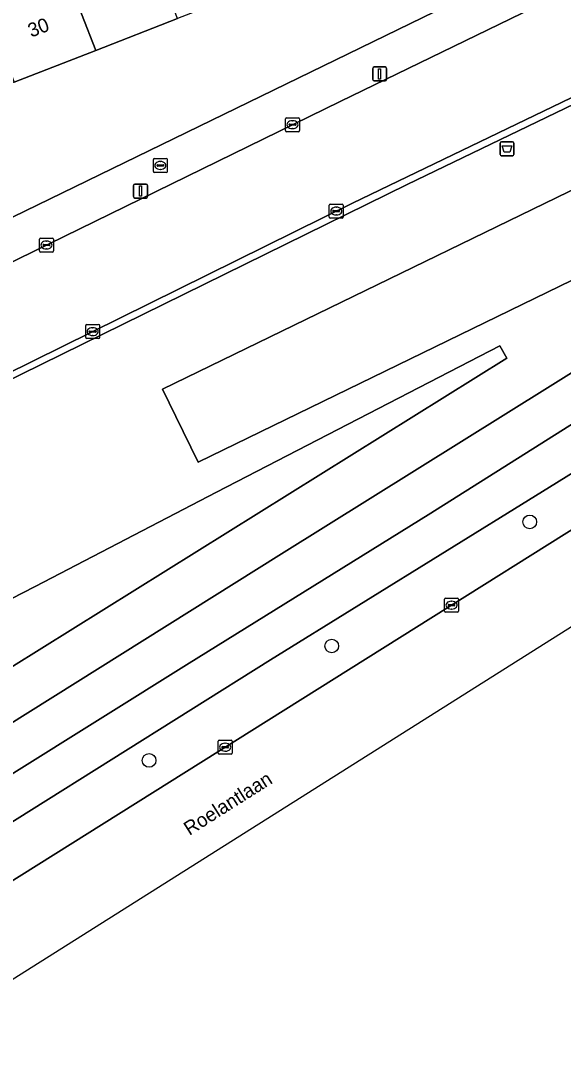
# Model space of a CAD drawing. Extents: x 159680 to 160786, y 387323 to 388340.
# Drawn here: x 160189.5 to 160228.3, y 387387.9 to 387463 of the extents above; entities that cross this region are included whole.
import ezdxf

# ---------------------------------------------------------------- set-up
doc = ezdxf.new("R2010")
doc.units = 0
for name, color, linetype in [('IMGEO_Afvalbak', 7, 'Continuous'), ('IMGEO_Berm_groen', 7, 'Continuous'), ('IMGEO_Boom', 7, 'Continuous'), ('IMGEO_Erf', 7, 'Continuous'), ('IMGEO_Fietspad_open', 7, 'Continuous'), ('IMGEO_Groenvoorziening', 7, 'Continuous'), ('IMGEO_Kolk', 7, 'Continuous'), ('IMGEO_Lichtmast', 7, 'Continuous'), ('IMGEO_Openbare_ruimte_label', 7, 'Continuous'), ('IMGEO_Pand', 7, 'Continuous'), ('IMGEO_Pand_nummerreeks', 7, 'Continuous'), ('IMGEO_Rijbaan_lokaal_gesloten', 7, 'Continuous'), ('IMGEO_Rijbaan_lokaal_open', 7, 'Continuous'), ('IMGEO_Rioolput', 7, 'Continuous'), ('IMGEO_Voetpad_open', 7, 'Continuous')]:
    doc.layers.add(name, color=color, linetype=linetype)

msp = doc.modelspace()

# ---------------------------------------------------------------- linework, layer by layer
at = {"layer": 'IMGEO_Afvalbak'}
for p, q in [((160223.75, 387453.429), (160223.75, 387454.229)), ((160223.75, 387454.229), (160223.75, 387453.429)), ((160223.85, 387454.329), (160224.64, 387454.329)), ((160224.64, 387454.329), (160223.85, 387454.329)), ((160224.74, 387454.229), (160224.74, 387453.429)), ((160224.74, 387453.429), (160224.74, 387454.229)), ((160224.64, 387453.329), (160223.85, 387453.329)), ((160223.85, 387453.329), (160224.64, 387453.329))]:
    msp.add_line(p, q, dxfattribs=at)
msp.add_lwpolyline([(160223.893, 387454.043), (160224.597, 387454.043), (160224.448, 387453.573), (160224.042, 387453.573), (160223.893, 387454.043)], dxfattribs=at)
for centre, start, end in [((160223.85, 387454.229), 90, 180), ((160223.85, 387454.229), 90, 180), ((160224.64, 387454.229), 0, 90), ((160224.64, 387454.229), 360, 90), ((160223.85, 387453.429), 180, 270), ((160223.85, 387453.429), 180, 270), ((160224.64, 387453.429), 270, 0), ((160224.64, 387453.429), 270, 0)]:
    msp.add_arc(centre, 0.1, start, end, dxfattribs=at)
at = {"layer": 'IMGEO_Berm_groen'}
for points in [[(160272.027, 387453.626), (160278.607, 387457.856), (160284.285, 387461.649), (160283.621, 387462.603), (160258.222, 387448.472), (160247.291, 387442.078), (160245.229, 387440.783), (160242.76, 387439.193), (160226.274, 387428.986), (160207.33, 387417.248), (160184.491, 387402.932), (160174.583, 387396.65), (160169.004, 387393.156), (160163.385, 387389.655)], [(160167.293, 387387.948), (160170.512, 387389.952), (160176.491, 387393.694), (160272.027, 387453.626)]]:
    msp.add_lwpolyline(points, dxfattribs=at)
at = {"layer": 'IMGEO_Boom'}
for centre in [(160225.877, 387427.117), (160211.704, 387418.232), (160198.63, 387410.037)]:
    msp.add_circle(centre, 0.489, dxfattribs=at)
at = {"layer": 'IMGEO_Erf'}
msp.add_lwpolyline([(160226.209, 387467.135), (160224.214, 387472.305), (160218.189, 387469.962), (160212.345, 387467.69), (160206.502, 387465.417), (160200.658, 387463.145), (160194.815, 387460.872), (160188.971, 387458.6), (160183.127, 387456.327), (160177.283, 387454.055), (160171.439, 387451.782), (160165.416, 387449.44), (160169.278, 387439.422)], close=True, dxfattribs=at)
at = {"layer": 'IMGEO_Fietspad_open'}
for points in [[(160282.017, 387465.159), (160277.159, 387462.365), (160271.867, 387459.381), (160264.291, 387455.191), (160257.213, 387451.206), (160245.641, 387444.527), (160232.498, 387436.379), (160218.594, 387427.633), (160201.505, 387416.998), (160188.751, 387409.025), (160174.71, 387400.186), (160172.972, 387399.218), (160161.569, 387392.079), (160161.282, 387391.902), (160159.013, 387390.625)], [(160163.385, 387389.655), (160169.004, 387393.156), (160174.583, 387396.65), (160184.491, 387402.932), (160207.33, 387417.248), (160226.274, 387428.986), (160242.76, 387439.193), (160245.229, 387440.783), (160247.291, 387442.078), (160258.222, 387448.472)]]:
    msp.add_lwpolyline(points, dxfattribs=at)
at = {"layer": 'IMGEO_Groenvoorziening'}
msp.add_lwpolyline([(160244.367, 387464.412), (160217.091, 387451.27), (160180.751, 387433.386), (160179.539, 387432.79), (160182.363, 387427.052), (160167.208, 387419.163), (160166.003, 387418.201), (160165.969, 387417.84), (160166.136, 387415.647), (160158.92, 387412.335), (160152.976, 387410.015), (160149.844, 387417.943), (160149.767, 387418.144), (160145.651, 387416.153), (160155.098, 387391.826), (160160.574, 387395.054), (160208.101, 387424.823), (160243.399, 387446.858), (160258.008, 387455.524), (160262.249, 387457.676), (160276.867, 387465.794)], dxfattribs=at)
for points in [[(160199.598, 387436.615), (160200.548, 387434.663), (160202.134, 387431.402), (160242.284, 387450.933), (160240.495, 387454.61), (160239.748, 387456.146)], [(160242.284, 387450.933), (160202.134, 387431.402), (160200.548, 387434.663), (160199.598, 387436.615), (160239.748, 387456.146), (160240.495, 387454.61)], [(160224.225, 387438.836), (160184.283, 387413.931), (160158.548, 387397.977), (160155.179, 387405), (160163.674, 387408.923), (160174.911, 387414.49), (160190.474, 387422.484), (160203.456, 387429.237), (160223.727, 387439.732)], [(160224.225, 387438.836), (160223.727, 387439.732), (160203.456, 387429.237), (160190.474, 387422.484), (160174.911, 387414.49), (160163.674, 387408.923), (160155.179, 387405), (160158.548, 387397.977), (160184.283, 387413.931)]]:
    msp.add_lwpolyline(points, close=True, dxfattribs=at)
at = {"layer": 'IMGEO_Kolk'}
for p, q in [((160208.39, 387455.125), (160208.39, 387455.977)), ((160208.465, 387456.051), (160209.317, 387456.051)), ((160208.878, 387455.831), (160208.903, 387455.831)), ((160209.391, 387455.977), (160209.391, 387455.125)), ((160209.317, 387455.051), (160208.465, 387455.051)), ((160208.649, 387455.545), (160208.649, 387455.557)), ((160209.087, 387455.508), (160208.689, 387455.508)), ((160208.692, 387455.594), (160209.09, 387455.594)), ((160208.901, 387455.271), (160208.876, 387455.271)), ((160209.133, 387455.557), (160209.133, 387455.545)), ((160211.526, 387448.942), (160211.526, 387449.794)), ((160211.601, 387449.868), (160212.453, 387449.868)), ((160212.527, 387449.794), (160212.527, 387448.942)), ((160211.785, 387449.362), (160211.785, 387449.374)), ((160212.223, 387449.325), (160211.825, 387449.325)), ((160211.828, 387449.411), (160212.226, 387449.411)), ((160212.037, 387449.088), (160212.012, 387449.088)), ((160212.014, 387449.648), (160212.039, 387449.648)), ((160212.269, 387449.374), (160212.269, 387449.362)), ((160212.453, 387448.868), (160211.601, 387448.868)), ((160190.86, 387447.436), (160191.712, 387447.436)), ((160190.785, 387446.51), (160190.785, 387447.362)), ((160191.044, 387446.93), (160191.044, 387446.942)), ((160191.482, 387446.893), (160191.084, 387446.893)), ((160191.087, 387446.979), (160191.485, 387446.979)), ((160191.273, 387447.216), (160191.298, 387447.216)), ((160191.528, 387446.942), (160191.528, 387446.93)), ((160191.786, 387447.362), (160191.786, 387446.51)), ((160191.712, 387446.436), (160190.86, 387446.436)), ((160191.296, 387446.656), (160191.271, 387446.656)), ((160194.092, 387440.313), (160194.092, 387441.165)), ((160194.167, 387441.239), (160195.019, 387441.239)), ((160194.351, 387440.733), (160194.351, 387440.745)), ((160194.789, 387440.696), (160194.391, 387440.696)), ((160194.394, 387440.782), (160194.792, 387440.782)), ((160194.58, 387441.019), (160194.605, 387441.019)), ((160194.835, 387440.745), (160194.835, 387440.733)), ((160195.093, 387441.165), (160195.093, 387440.313)), ((160195.019, 387440.239), (160194.167, 387440.239)), ((160194.603, 387440.459), (160194.578, 387440.459)), ((160219.778, 387420.733), (160219.778, 387421.585)), ((160219.853, 387421.659), (160220.705, 387421.659)), ((160220.037, 387421.153), (160220.037, 387421.165)), ((160220.08, 387421.202), (160220.478, 387421.202)), ((160220.266, 387421.439), (160220.291, 387421.439)), ((160220.521, 387421.165), (160220.521, 387421.153)), ((160220.779, 387421.585), (160220.779, 387420.733)), ((160220.705, 387420.659), (160219.853, 387420.659)), ((160220.475, 387421.116), (160220.077, 387421.116)), ((160220.289, 387420.879), (160220.264, 387420.879)), ((160203.573, 387410.559), (160203.573, 387411.411)), ((160203.648, 387411.485), (160204.5, 387411.485)), ((160204.574, 387411.411), (160204.574, 387410.559)), ((160203.832, 387410.979), (160203.832, 387410.991)), ((160204.27, 387410.942), (160203.872, 387410.942)), ((160203.875, 387411.028), (160204.273, 387411.028)), ((160204.084, 387410.705), (160204.059, 387410.705)), ((160204.061, 387411.265), (160204.086, 387411.265)), ((160204.316, 387410.991), (160204.316, 387410.979)), ((160204.5, 387410.485), (160203.648, 387410.485))]:
    msp.add_line(p, q, dxfattribs=at)
for points in [[(160208.39, 387455.125), (160208.39, 387455.977)], [(160208.465, 387456.051), (160209.317, 387456.051)], [(160209.391, 387455.977), (160209.391, 387455.125)], [(160209.317, 387455.051), (160208.465, 387455.051)], [(160211.526, 387448.942), (160211.526, 387449.794)], [(160211.601, 387449.868), (160212.453, 387449.868)], [(160212.527, 387449.794), (160212.527, 387448.942)], [(160212.453, 387448.868), (160211.601, 387448.868)], [(160190.86, 387447.436), (160191.712, 387447.436)], [(160190.785, 387446.51), (160190.785, 387447.362)], [(160191.786, 387447.362), (160191.786, 387446.51)], [(160191.712, 387446.436), (160190.86, 387446.436)], [(160194.092, 387440.313), (160194.092, 387441.165)], [(160194.167, 387441.239), (160195.019, 387441.239)], [(160195.093, 387441.165), (160195.093, 387440.313)], [(160195.019, 387440.239), (160194.167, 387440.239)], [(160219.778, 387420.733), (160219.778, 387421.585)], [(160219.853, 387421.659), (160220.705, 387421.659)], [(160220.779, 387421.585), (160220.779, 387420.733)], [(160220.705, 387420.659), (160219.853, 387420.659)], [(160203.573, 387410.559), (160203.573, 387411.411)], [(160203.648, 387411.485), (160204.5, 387411.485)], [(160204.574, 387411.411), (160204.574, 387410.559)], [(160204.5, 387410.485), (160203.648, 387410.485)]]:
    msp.add_lwpolyline(points, dxfattribs=at)
for centre, radius, start, end in [((160208.467, 387455.975), 0.0765, 91.55205, 178.44795), ((160208.467, 387455.975), 0.0765, 91.55205, 178.44795), ((160209.315, 387455.975), 0.0765, 1.55205, 88.44795), ((160209.315, 387455.975), 0.0765, 1.55205, 88.44795), ((160208.467, 387455.127), 0.0765, 181.55205, 268.44795), ((160208.467, 387455.127), 0.0765, 181.55205, 268.44795), ((160208.689, 387455.554), 0.0403, 85.87752, 175.75265), ((160208.686, 387455.544), 0.0366, 178.93798, 274.71019), ((160209.09, 387455.551), 0.043, 264.86636, 352.45326), ((160209.094, 387455.556), 0.0386, 1.73085, 96.63898), ((160209.315, 387455.127), 0.0765, 271.55205, 358.44795), ((160209.315, 387455.127), 0.0765, 271.55205, 358.44795), ((160211.603, 387449.792), 0.0765, 91.55205, 178.44795), ((160211.603, 387449.792), 0.0765, 91.55205, 178.44795), ((160212.451, 387449.792), 0.0765, 1.55205, 88.44795), ((160212.451, 387449.792), 0.0765, 1.55205, 88.44795), ((160211.603, 387448.944), 0.0765, 181.55205, 268.44795), ((160211.603, 387448.944), 0.0765, 181.55205, 268.44795), ((160211.825, 387449.371), 0.0403, 85.87752, 175.75265), ((160211.822, 387449.361), 0.0366, 178.93798, 274.71019), ((160212.226, 387449.368), 0.043, 264.86636, 352.45326), ((160212.23, 387449.373), 0.0386, 1.73085, 96.63898), ((160212.451, 387448.944), 0.0765, 271.55205, 358.44795), ((160212.451, 387448.944), 0.0765, 271.55205, 358.44795), ((160190.862, 387447.36), 0.0765, 91.55205, 178.44795), ((160190.862, 387447.36), 0.0765, 91.55205, 178.44795), ((160191.71, 387447.36), 0.0765, 1.55205, 88.44795), ((160191.71, 387447.36), 0.0765, 1.55205, 88.44795), ((160191.084, 387446.939), 0.0403, 85.87752, 175.75265), ((160191.081, 387446.929), 0.0366, 178.93798, 274.71019), ((160191.485, 387446.936), 0.043, 264.86636, 352.45326), ((160191.489, 387446.941), 0.0386, 1.73085, 96.63898), ((160190.862, 387446.512), 0.0765, 181.55205, 268.44795), ((160190.862, 387446.512), 0.0765, 181.55205, 268.44795), ((160191.71, 387446.512), 0.0765, 271.55205, 358.44795), ((160191.71, 387446.512), 0.0765, 271.55205, 358.44795), ((160194.169, 387441.163), 0.0765, 91.55205, 178.44795), ((160194.169, 387441.163), 0.0765, 91.55205, 178.44795), ((160194.391, 387440.742), 0.0403, 85.87752, 175.75265), ((160194.388, 387440.732), 0.0366, 178.93798, 274.71019), ((160194.792, 387440.739), 0.043, 264.86636, 352.45326), ((160194.796, 387440.744), 0.0386, 1.73085, 96.63898), ((160195.017, 387441.163), 0.0765, 1.55205, 88.44795), ((160195.017, 387441.163), 0.0765, 1.55205, 88.44795), ((160194.169, 387440.315), 0.0765, 181.55205, 268.44795), ((160194.169, 387440.315), 0.0765, 181.55205, 268.44795), ((160195.017, 387440.315), 0.0765, 271.55205, 358.44795), ((160195.017, 387440.315), 0.0765, 271.55205, 358.44795), ((160219.855, 387421.583), 0.0765, 91.55205, 178.44795), ((160219.855, 387421.583), 0.0765, 91.55205, 178.44795), ((160220.077, 387421.162), 0.0403, 85.87752, 175.75265), ((160220.074, 387421.152), 0.0366, 178.93798, 274.71019), ((160220.478, 387421.159), 0.043, 264.86636, 352.45326), ((160220.482, 387421.164), 0.0386, 1.73085, 96.63898), ((160220.703, 387421.583), 0.0765, 1.55205, 88.44795), ((160220.703, 387421.583), 0.0765, 1.55205, 88.44795), ((160219.855, 387420.735), 0.0765, 181.55205, 268.44795), ((160219.855, 387420.735), 0.0765, 181.55205, 268.44795), ((160220.703, 387420.735), 0.0765, 271.55205, 358.44795), ((160220.703, 387420.735), 0.0765, 271.55205, 358.44795), ((160203.65, 387411.409), 0.0765, 91.55205, 178.44795), ((160203.65, 387411.409), 0.0765, 91.55205, 178.44795), ((160204.498, 387411.409), 0.0765, 1.55205, 88.44795), ((160204.498, 387411.409), 0.0765, 1.55205, 88.44795), ((160203.872, 387410.988), 0.0403, 85.87752, 175.75265), ((160203.869, 387410.978), 0.0366, 178.93798, 274.71019), ((160204.273, 387410.985), 0.043, 264.86636, 352.45326), ((160204.277, 387410.99), 0.0386, 1.73085, 96.63898), ((160203.65, 387410.561), 0.0765, 181.55205, 268.44795), ((160203.65, 387410.561), 0.0765, 181.55205, 268.44795), ((160204.498, 387410.561), 0.0765, 271.55205, 358.44795), ((160204.498, 387410.561), 0.0765, 271.55205, 358.44795)]:
    msp.add_arc(centre, radius, start, end, dxfattribs=at)
for centre, major_axis, ratio, start_param, end_param in [((160208.877, 387455.551), (-0.387, 0.002), 0.722429, 4.712389, 7.853982), ((160208.902, 387455.551), (-0.39, 0.002), 0.717154, 1.570796, 4.712389), ((160212.013, 387449.368), (-0.387, 0.002), 0.722429, 4.712389, 7.853982), ((160212.038, 387449.368), (-0.39, 0.002), 0.717154, 1.570796, 4.712389), ((160191.272, 387446.936), (-0.387, 0.002), 0.722429, 4.712389, 7.853982), ((160191.297, 387446.936), (-0.39, 0.002), 0.717154, 1.570796, 4.712389), ((160194.579, 387440.739), (-0.387, 0.002), 0.722429, 4.712389, 7.853982), ((160194.604, 387440.739), (-0.39, 0.002), 0.717154, 1.570796, 4.712389), ((160220.265, 387421.159), (-0.387, 0.002), 0.722429, 4.712389, 7.853982), ((160220.29, 387421.159), (-0.39, 0.002), 0.717154, 1.570796, 4.712389), ((160204.06, 387410.985), (-0.387, 0.002), 0.722429, 4.712389, 7.853982), ((160204.085, 387410.985), (-0.39, 0.002), 0.717154, 1.570796, 4.712389)]:
    msp.add_ellipse(centre, major_axis=major_axis, ratio=ratio, start_param=start_param, end_param=end_param, dxfattribs=at)
at = {"layer": 'IMGEO_Lichtmast'}
for p, q in [((160214.633, 387458.785), (160214.633, 387459.585)), ((160214.633, 387459.585), (160214.633, 387458.785)), ((160214.733, 387459.685), (160215.523, 387459.685)), ((160215.523, 387459.685), (160214.733, 387459.685)), ((160215.623, 387459.585), (160215.623, 387458.785)), ((160215.623, 387458.785), (160215.623, 387459.585)), ((160215.523, 387458.685), (160214.733, 387458.685)), ((160214.733, 387458.685), (160215.523, 387458.685)), ((160197.521, 387450.403), (160197.521, 387451.203)), ((160197.521, 387451.203), (160197.521, 387450.403)), ((160197.621, 387451.303), (160198.411, 387451.303)), ((160198.411, 387451.303), (160197.621, 387451.303)), ((160198.511, 387451.203), (160198.511, 387450.403)), ((160198.511, 387450.403), (160198.511, 387451.203)), ((160198.411, 387450.303), (160197.621, 387450.303)), ((160197.621, 387450.303), (160198.411, 387450.303))]:
    msp.add_line(p, q, dxfattribs=at)
for points in [[(160215.053, 387459.56), (160215.203, 387459.56), (160215.203, 387458.81), (160215.053, 387458.81), (160215.053, 387459.56)], [(160197.941, 387451.178), (160198.091, 387451.178), (160198.091, 387450.428), (160197.941, 387450.428), (160197.941, 387451.178)]]:
    msp.add_lwpolyline(points, dxfattribs=at)
for centre, start, end in [((160214.733, 387459.585), 90, 180), ((160214.733, 387459.585), 90, 180), ((160215.523, 387459.585), 0, 90), ((160215.523, 387459.585), 360, 90), ((160214.733, 387458.785), 180, 270), ((160214.733, 387458.785), 180, 270), ((160215.523, 387458.785), 270, 0), ((160215.523, 387458.785), 270, 0), ((160197.621, 387451.203), 90, 180), ((160197.621, 387451.203), 90, 180), ((160198.411, 387451.203), 0, 90), ((160198.411, 387451.203), 360, 90), ((160197.621, 387450.403), 180, 270), ((160197.621, 387450.403), 180, 270), ((160198.411, 387450.403), 270, 0), ((160198.411, 387450.403), 270, 0)]:
    msp.add_arc(centre, 0.1, start, end, dxfattribs=at)
at = {"layer": 'IMGEO_Pand'}
for points in [[(160197.595, 387471.022), (160191.752, 387468.75), (160194.815, 387460.872), (160200.658, 387463.145)], [(160191.752, 387468.75), (160185.908, 387466.477), (160188.971, 387458.6), (160194.815, 387460.872)]]:
    msp.add_lwpolyline(points, close=True, dxfattribs=at)
at = {"layer": 'IMGEO_Rijbaan_lokaal_gesloten'}
for points in [[(160294.452, 387463.897), (160295.897, 387464.716), (160294.195, 387467.873), (160285.506, 387462.42), (160284.285, 387461.649), (160278.607, 387457.856), (160272.027, 387453.626), (160176.491, 387393.694), (160170.512, 387389.952), (160167.293, 387387.948)], [(160095.802, 387335.473), (160116.568, 387348.763), (160283.183, 387453.929), (160297.454, 387460.71), (160296.632, 387462.695), (160295.404, 387462.161)]]:
    msp.add_lwpolyline(points, dxfattribs=at)
at = {"layer": 'IMGEO_Rijbaan_lokaal_open'}
for points in [[(160244.805, 387473.011), (160212.305, 387457.22), (160185.949, 387444.323), (160169.163, 387435.997), (160165.777, 387434.317), (160163.546, 387433.211), (160161.652, 387432.271), (160160.102, 387431.533), (160153.42, 387428.353), (160150.033, 387426.741), (160149.027, 387426.262), (160141.785, 387422.82), (160137.666, 387421.047)], [(160140.02, 387414.226), (160142.089, 387415.182), (160145.429, 387416.725), (160150.14, 387418.901), (160158.753, 387422.998), (160171.506, 387429.331), (160192.437, 387439.673), (160213.189, 387449.943), (160238.595, 387462.168)]]:
    msp.add_lwpolyline(points, dxfattribs=at)
at = {"layer": 'IMGEO_Rioolput'}
for p, q in [((160198.935, 387452.209), (160198.935, 387453.061)), ((160199.01, 387453.135), (160199.862, 387453.135)), ((160199.237, 387452.678), (160199.635, 387452.678)), ((160199.423, 387452.915), (160199.448, 387452.915)), ((160199.936, 387453.061), (160199.936, 387452.209)), ((160199.862, 387452.135), (160199.01, 387452.135)), ((160199.194, 387452.629), (160199.194, 387452.641)), ((160199.632, 387452.592), (160199.234, 387452.592)), ((160199.446, 387452.355), (160199.421, 387452.355)), ((160199.678, 387452.641), (160199.678, 387452.629))]:
    msp.add_line(p, q, dxfattribs=at)
for points in [[(160198.935, 387452.209), (160198.935, 387453.061)], [(160199.01, 387453.135), (160199.862, 387453.135)], [(160199.936, 387453.061), (160199.936, 387452.209)], [(160199.862, 387452.135), (160199.01, 387452.135)]]:
    msp.add_lwpolyline(points, dxfattribs=at)
for centre, radius, start, end in [((160199.012, 387453.059), 0.0765, 91.55205, 178.44795), ((160199.012, 387453.059), 0.0765, 91.55205, 178.44795), ((160199.234, 387452.638), 0.0403, 85.87752, 175.75265), ((160199.639, 387452.64), 0.0386, 1.73085, 96.63898), ((160199.86, 387453.059), 0.0765, 1.55205, 88.44795), ((160199.86, 387453.059), 0.0765, 1.55205, 88.44795), ((160199.012, 387452.211), 0.0765, 181.55205, 268.44795), ((160199.012, 387452.211), 0.0765, 181.55205, 268.44795), ((160199.231, 387452.628), 0.0366, 178.93798, 274.71019), ((160199.635, 387452.635), 0.043, 264.86636, 352.45326), ((160199.86, 387452.211), 0.0765, 271.55205, 358.44795), ((160199.86, 387452.211), 0.0765, 271.55205, 358.44795)]:
    msp.add_arc(centre, radius, start, end, dxfattribs=at)
for centre, major_axis, ratio, start_param, end_param in [((160199.422, 387452.635), (-0.387, 0.002), 0.722429, 4.712389, 7.853982), ((160199.447, 387452.635), (-0.39, 0.002), 0.717154, 1.570796, 4.712389)]:
    msp.add_ellipse(centre, major_axis=major_axis, ratio=ratio, start_param=start_param, end_param=end_param, dxfattribs=at)
at = {"layer": 'IMGEO_Voetpad_open'}
for points in [[(160304.769, 387501.287), (160302.86, 387504.739), (160290.044, 387498.486), (160280.318, 387493.696), (160278.786, 387492.941), (160241.485, 387474.571), (160227.723, 387467.872), (160226.209, 387467.135), (160169.278, 387439.422), (160167.907, 387438.735), (160164.291, 387436.979), (160158.178, 387434.182), (160152.225, 387431.238), (160146.292, 387428.305), (160142.001, 387426.255), (160138.326, 387424.631)], [(160304.148, 387483.443), (160303.552, 387482.65), (160303.035, 387482.048), (160297.748, 387477.449), (160297.076, 387477.04), (160280.554, 387467.888), (160276.867, 387465.794), (160262.249, 387457.676), (160258.008, 387455.524), (160243.399, 387446.858), (160208.101, 387424.823), (160160.574, 387395.054), (160155.098, 387391.826)], [(160159.013, 387390.625), (160161.282, 387391.902), (160161.569, 387392.079), (160172.972, 387399.218), (160174.71, 387400.186), (160188.751, 387409.025), (160201.505, 387416.998), (160218.594, 387427.633), (160232.498, 387436.379), (160245.641, 387444.527), (160257.213, 387451.206), (160264.291, 387455.191), (160271.867, 387459.381), (160277.159, 387462.365), (160282.017, 387465.159), (160294.842, 387472.203), (160295.506, 387472.609), (160297.951, 387474.363), (160298.558, 387474.843), (160301.617, 387477.461), (160304.637, 387480.044), (160305.174, 387480.615), (160305.812, 387481.41)], [(160137.666, 387421.047), (160141.785, 387422.82), (160149.027, 387426.262), (160150.033, 387426.741), (160149.819, 387427.192), (160153.206, 387428.804), (160153.42, 387428.353), (160160.102, 387431.533), (160159.884, 387431.976), (160163.318, 387433.673), (160163.546, 387433.211), (160165.777, 387434.317), (160165.55, 387434.776), (160168.939, 387436.451), (160169.163, 387435.997), (160185.949, 387444.323), (160212.305, 387457.22), (160244.805, 387473.011)], [(160260.972, 387472.997), (160238.595, 387462.168), (160213.189, 387449.943), (160192.437, 387439.673), (160171.506, 387429.331), (160158.753, 387422.998), (160150.14, 387418.901), (160145.429, 387416.725), (160145.651, 387416.153), (160149.767, 387418.144), (160150.394, 387418.447), (160165.247, 387425.756), (160165.572, 387425.916), (160179.539, 387432.79), (160180.751, 387433.386), (160217.091, 387451.27), (160244.367, 387464.412)]]:
    msp.add_lwpolyline(points, dxfattribs=at)

# ---------------------------------------------------------------- texts
at = {"layer": 'IMGEO_Openbare_ruimte_label'}
msp.add_text('Roelantlaan', height=1, rotation=32.33938, dxfattribs=at).set_placement((160201.515, 387404.633))
at = {"layer": 'IMGEO_Pand_nummerreeks'}
msp.add_text('30', height=1, rotation=21.24975, dxfattribs=at).set_placement((160190.195, 387461.779))

doc.saveas('drawing.dxf')
